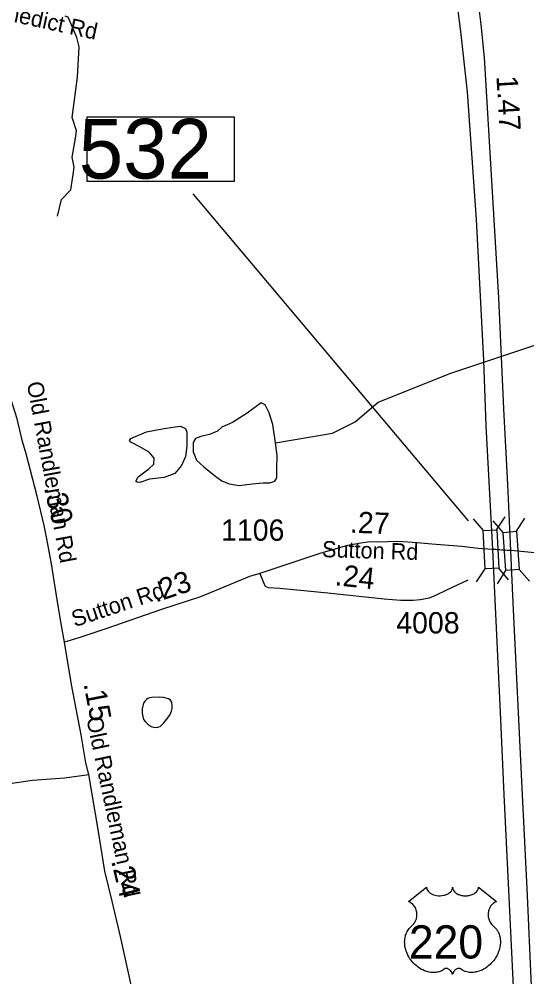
# Model space of a CAD drawing. Extents: x 1662474 to 1856135, y 779280 to 917889.
# Drawn here: x 1754264 to 1757243, y 805252 to 810871 of the extents above; entities that cross this region are included whole.
import ezdxf

# ---------------------------------------------------------------- set-up
doc = ezdxf.new("R2010")
doc.units = 0
for name, color, linetype in [('Exist Hydrographic Misc Water Feature', 7, 'Continuous'), ('Exist Hydrographic Pond Under 1500 Sq Ft', 7, 'Continuous'), ('Exist Road Non-System Type 51', 7, 'Continuous'), ('Exist Road Primary Interstate Divided Center Attributed', 7, 'Continuous'), ('Exist Road Primary Interstate Structure Standard Bridge CELL', 7, 'Continuous'), ('Exist Road Primary Interstate Structure Standard Bridge Number Label', 7, 'Continuous'), ('Exist Road Primary US Mileage Hundredths English Label', 7, 'Continuous'), ('Exist Road Primary US Shield CELL', 7, 'Continuous'), ('Exist Road Primary US Shield Number Label', 7, 'Continuous'), ('Exist Road Secondary Mileage Tenths English Label', 7, 'Continuous'), ('Exist Road Secondary Type 51 Attributed', 7, 'Continuous'), ('Exist Road Secondary Type 51 Label', 7, 'Continuous'), ('Exist Road Secondary Type 51 Number Label', 7, 'Continuous')]:
    doc.layers.add(name, color=color, linetype=linetype)

msp = doc.modelspace()

# ---------------------------------------------------------------- linework, layer by layer
at = {"layer": 'Exist Hydrographic Misc Water Feature'}
msp.add_lwpolyline([(1755768.9, 808385.8), (1756103, 808441.4), (1756236, 808507.5), (1756371, 808623), (1756797.1, 808794.8), (1757290, 808958.7), (1757591, 808988.7), (1758109, 809211.2), (1758393, 809280.9), (1758602.1, 809273.4)], dxfattribs=at)
at = {"layer": 'Exist Hydrographic Pond Under 1500 Sq Ft'}
for points in [[(1755768.9, 808385.8), (1755751.9, 808491.7), (1755731.1, 808560.1), (1755707.3, 808607.7), (1755685, 808619.6), (1755670.1, 808609.2), (1755601.7, 808558.6), (1755515.4, 808505.1), (1755454.4, 808476.9), (1755427.6, 808453.1), (1755381.5, 808433.7), (1755329.4, 808421.8), (1755299.7, 808409.9), (1755284.8, 808387.6), (1755284.8, 808332.6), (1755304.1, 808283.5), (1755347.3, 808243.4), (1755411.2, 808194.3), (1755452.9, 808161.6), (1755496, 808145.3), (1755555.6, 808134.8), (1755631.4, 808145.3), (1755695.4, 808151.2), (1755735.6, 808149.7), (1755765.3, 808160.1), (1755775.7, 808179.5), (1755777.2, 808233), (1755778.7, 808310.3), (1755768.9, 808385.8)], [(1754920.5, 808410), (1755011.6, 808450.5), (1755102.6, 808467.3), (1755180.2, 808479.1), (1755210.5, 808482.5), (1755240.9, 808469), (1755247.6, 808447.1), (1755247.6, 808366.2), (1755240.9, 808305.6), (1755217.3, 808251.6), (1755178.5, 808204.4), (1755116.1, 808182.5), (1755028.4, 808172.4), (1754972.8, 808152.2), (1754957.6, 808153.9), (1754949.2, 808160.6), (1754962.7, 808185.9), (1755025.1, 808233.1), (1755053.7, 808260.1), (1755057.1, 808295.4), (1755026.7, 808330.8), (1754967.7, 808362.8), (1754918.8, 808388.1), (1754912.1, 808398.2), (1754920.5, 808410)], [(1755107.8, 806735.4), (1755114, 806741.4), (1755136.1, 806771.2), (1755150.3, 806791.1), (1755158.5, 806811.1), (1755162.6, 806827), (1755162.8, 806841), (1755160.9, 806859.1), (1755157, 806869.1), (1755151.1, 806877.1), (1755141.1, 806883.2), (1755111.1, 806891.4), (1755089.2, 806893.6), (1755043, 806890), (1755031.1, 806888.2), (1755019, 806884.2), (1755011, 806878.3), (1755001, 806868.3), (1754994.8, 806858.4), (1754990.7, 806842.4), (1754986.6, 806824.4), (1754986.4, 806798.4), (1754990.1, 806778.4), (1754994, 806762.4), (1755005.9, 806748.3), (1755021.9, 806732.1), (1755039.8, 806720), (1755053.7, 806715.9), (1755063.7, 806713.8), (1755077.7, 806715.7), (1755091.6, 806721.5), (1755107.8, 806735.4)]]:
    msp.add_lwpolyline(points, dxfattribs=at)
at = {"layer": 'Exist Road Non-System Type 51'}
msp.add_line((1757149.8, 807751.2), (1757040.4, 807760.7), dxfattribs=at)
msp.add_lwpolyline([(1754488.4, 809714.8), (1754513.4, 809812.1), (1754567.9, 809870.1), (1754580.6, 809959.4), (1754586.1, 810002.9), (1754575, 810060.9), (1754595.2, 810173.5), (1754600.5, 810215.2), (1754575, 810293.4), (1754587.9, 810382.4), (1754606, 810529.9), (1754617.2, 810709.2), (1754601.9, 810762.8), (1754551.9, 810883.5), (1754534.6, 810889.2)], dxfattribs=at)
at = {"layer": 'Exist Road Primary Interstate Divided Center Attributed'}
for points in [[(1757148.7, 807752.4), (1757132, 808140.2), (1757107.9, 808583.7), (1757078.9, 809236.8), (1757052.2, 809692.6), (1756995.4, 810646.7), (1756975.3, 810839.5), (1756949.7, 811045.6), (1756895.6, 811404.5), (1756851.6, 811658.6), (1756790.3, 811956.2), (1756740.1, 812181.3), (1756675.5, 812438.8), (1756617.5, 812650.5), (1756566.8, 812834.4), (1756511.1, 813019.4), (1756418, 813350.4), (1756345.6, 813607.9), (1756277.1, 813867.6)], [(1756174, 813781.8), (1756386.3, 813068.5), (1756492.2, 812685.1), (1756593, 812274.9), (1756677.7, 811876), (1756758.5, 811444.6), (1756818.1, 811074.6), (1756854.9, 810799.3), (1756892.8, 810443.8), (1756945.2, 809696), (1756989.2, 808870.1), (1757003.2, 808485.6), (1757041.7, 807759.1)], [(1757041.7, 807759.1), (1757054, 807505), (1757087.4, 806803.9), (1757108, 806321.4), (1757133.7, 805799.8), (1757173.8, 804991.8), (1757189.4, 804423.4), (1757189.9, 804240.6), (1757177.7, 804001), (1757166.5, 803833.8), (1757148.1, 803619.8), (1757093, 803221.9), (1757074.9, 803102.6), (1757013.6, 802804.7)], [(1757158.1, 802856), (1757167.5, 802899.3), (1757204.4, 803048.1), (1757237.9, 803221.9), (1757269.6, 803457.1), (1757299, 803675.7), (1757301.4, 803795.9), (1757316.2, 804041.4), (1757305.3, 804519.2), (1757293, 804795.6), (1757268.5, 805239.2), (1757246.2, 805729.6), (1757215, 806358.1), (1757162.1, 807447), (1757148.7, 807752.4)]]:
    msp.add_lwpolyline(points, dxfattribs=at)
at = {"layer": 'Exist Road Primary Interstate Structure Standard Bridge CELL'}
for p, q in [((1756988.1, 807870.6), (1756929.8, 807940)), ((1757105, 807859.8), (1757045.6, 807927.6)), ((1757065.1, 807875.2), (1757115.8, 807951.1)), ((1757181.9, 807866.6), (1757231.2, 807943.9)), ((1756948.8, 807569.6), (1756999.5, 807645.5)), ((1757071, 807557.7), (1757120.3, 807635.1)), ((1757136.6, 807580.9), (1757078.3, 807650.3)), ((1757258.5, 807574.2), (1757199, 807642))]:
    msp.add_line(p, q, dxfattribs=at)
for points in [[(1756999.5, 807645.5), (1756987.7, 807870.6), (1757066.5, 807875.3), (1757078.3, 807650.3)], [(1757120.3, 807635.1), (1757104.7, 807859.8), (1757183.3, 807866.7), (1757199, 807642)]]:
    msp.add_lwpolyline(points, close=True, dxfattribs=at)
at = {"layer": 'Exist Road Primary Interstate Structure Standard Bridge Number Label'}
msp.add_line((1756901.4, 807926.7), (1755284.6, 809845.3), dxfattribs=at)
msp.add_lwpolyline([(1755528, 810296), (1754661.6, 810296), (1754661.6, 809920.4), (1755528, 809920.4)], close=True, dxfattribs=at)
at = {"layer": 'Exist Road Primary US Shield CELL'}
msp.add_lwpolyline([(1756655.1, 805777.8), (1756655.4, 805773.4), (1756656.5, 805768.2), (1756657.3, 805765.5), (1756659.7, 805760.4), (1756663.8, 805754.3), (1756669.4, 805748.3), (1756675.7, 805743.1), (1756680, 805740.3), (1756687.2, 805736.4), (1756695.5, 805733), (1756704.6, 805730.3), (1756714, 805728.5), (1756724.2, 805727.3), (1756734.3, 805727.1), (1756745.2, 805728), (1756757.3, 805730.3), (1756762.9, 805731.7), (1756769.1, 805733.9), (1756774.9, 805736.2), (1756781.2, 805739.6), (1756786.3, 805742.9), (1756790.3, 805745.8), (1756795.9, 805751.2), (1756800.4, 805756.8), (1756802.3, 805759.9), (1756803.9, 805762.9), (1756806.2, 805769.3), (1756806.8, 805772.2), (1756807.2, 805778), (1756807.6, 805773.1), (1756808.1, 805770), (1756808.9, 805767), (1756810.2, 805763.8), (1756812.4, 805759.3), (1756814.9, 805755.5), (1756819.7, 805749.9), (1756822.6, 805747.2), (1756825.3, 805745), (1756832.5, 805740), (1756841, 805735.7), (1756845.1, 805733.9), (1756849.4, 805732.4), (1756854.8, 805730.8), (1756860.4, 805729.5), (1756865.9, 805728.5), (1756871.6, 805727.7), (1756877.3, 805727.3), (1756882, 805727.1), (1756887.8, 805727.2), (1756893.1, 805727.5), (1756898.6, 805728.1), (1756904.6, 805729.2), (1756909.5, 805730.2), (1756915.9, 805731.9), (1756921.6, 805734), (1756926.7, 805736.2), (1756933.3, 805739.6), (1756938.7, 805743), (1756942.5, 805746.1), (1756947.2, 805750.4), (1756951.6, 805755.5), (1756954.2, 805759.2), (1756956, 805763), (1756957.7, 805767), (1756958.7, 805771.3), (1756959.2, 805775), (1756959.3, 805778.2), (1757065.6, 805693.5), (1757063.1, 805692.5), (1757057.3, 805689.7), (1757052.7, 805687), (1757045.4, 805681.9), (1757042.3, 805679), (1757039.1, 805676.1), (1757036.3, 805672.9), (1757033.7, 805670), (1757030.6, 805665.7), (1757027.9, 805661.5), (1757025.2, 805656.7), (1757023.2, 805652.7), (1757019.9, 805644.1), (1757018.4, 805638.7), (1757017.4, 805634.1), (1757016.1, 805624.7), (1757015.8, 805620.1), (1757015.8, 805615.7), (1757016, 805611), (1757016.5, 805606.4), (1757017.3, 805601.7), (1757018.1, 805597.6), (1757019.4, 805592.5), (1757021.3, 805586.6), (1757023.6, 805580.9), (1757028.4, 805571.7), (1757034.7, 805562.2), (1757039.1, 805557), (1757043.5, 805552.4), (1757050.1, 805546.9), (1757053.6, 805543.8), (1757057.7, 805539.7), (1757064.4, 805532), (1757067.1, 805528.3), (1757069.8, 805524.2), (1757072.3, 805520), (1757074.8, 805515.5), (1757076.8, 805511.6), (1757080.6, 805502.4), (1757083.3, 805493.6), (1757084.6, 805488.9), (1757086.5, 805478.5), (1757087.3, 805473.4), (1757088.1, 805463.2), (1757088.1, 805450.9), (1757087.2, 805439.2), (1757085, 805425.6), (1757083.2, 805417.4), (1757080.4, 805407.9), (1757077.7, 805399.7), (1757072.8, 805387.6), (1757068.5, 805378.8), (1757062.9, 805368.5), (1757059.1, 805362.3), (1757054.6, 805355.6), (1757049.1, 805348), (1757042.5, 805339.8), (1757034.7, 805331.2), (1757028.3, 805324.8), (1757020.1, 805317.4), (1757015, 805313.3), (1757007.9, 805307.9), (1756998.1, 805301.4), (1756988.4, 805295.8), (1756980.2, 805291.6), (1756972.9, 805288.4), (1756963.5, 805284.8), (1756947.8, 805280.5), (1756942.1, 805279.3), (1756935.3, 805278.3), (1756929, 805277.7), (1756922.8, 805277.3), (1756914.6, 805277.3), (1756906.3, 805277.9), (1756898.5, 805279.1), (1756890.5, 805280.8), (1756882, 805283.3), (1756874.3, 805286.3), (1756866.5, 805290.1), (1756853.4, 805298.4), (1756849.6, 805300.4), (1756847.4, 805301), (1756842.3, 805301.2), (1756837.6, 805300.2), (1756832.7, 805298.3), (1756829.7, 805296.7), (1756825.8, 805294.1), (1756822.8, 805291.8), (1756819.1, 805288.3), (1756816.6, 805285.4), (1756814.7, 805283.2), (1756811, 805277.3), (1756809.7, 805274.5), (1756808.3, 805271), (1756807.1, 805265.7), (1756805.4, 805272.3), (1756803.5, 805276.7), (1756801.2, 805280.5), (1756798.9, 805283.8), (1756795.2, 805288.1), (1756791.8, 805291.3), (1756787.8, 805294.6), (1756783.6, 805297.2), (1756780.1, 805298.9), (1756777, 805300.1), (1756773.2, 805301), (1756770, 805301.3), (1756767.5, 805301.2), (1756763.9, 805300.4), (1756759.1, 805297), (1756754.6, 805293.8), (1756749.6, 805290.7), (1756743.7, 805287.6), (1756739.4, 805285.6), (1756734.2, 805283.6), (1756728.2, 805281.6), (1756721.7, 805279.9), (1756715, 805278.6), (1756709.1, 805277.6), (1756702.7, 805277.1), (1756697, 805276.9), (1756691, 805276.9), (1756685.5, 805277.4), (1756679, 805277.9), (1756671, 805279.1), (1756664.3, 805280.6), (1756657.3, 805282.5), (1756650.1, 805284.8), (1756642.3, 805287.7), (1756632.7, 805291.9), (1756626, 805295.4), (1756615.3, 805301.5), (1756602.9, 805310.1), (1756593.5, 805317.7), (1756586.7, 805323.9), (1756576.6, 805334.2), (1756570.6, 805340.9), (1756561.3, 805353), (1756555.3, 805361.7), (1756551.5, 805368.1), (1756545.8, 805378.4), (1756542.7, 805384.9), (1756538.7, 805394.3), (1756535.5, 805402.9), (1756532.9, 805411.1), (1756531.5, 805416.3), (1756529.5, 805425.4), (1756528.3, 805431.9), (1756527.1, 805440.7), (1756526.4, 805450.1), (1756526.3, 805458.7), (1756526.5, 805465.8), (1756527.3, 805474.2), (1756528.7, 805483), (1756530.4, 805490.6), (1756532, 805496.1), (1756534.2, 805502.8), (1756537.2, 805510.1), (1756540.7, 805517.1), (1756544.1, 805523), (1756548.3, 805529.3), (1756552.4, 805534.6), (1756557.9, 805540.5), (1756563.5, 805545.9), (1756568.7, 805550.1), (1756574.8, 805556.1), (1756578, 805559.8), (1756581.9, 805564.9), (1756585, 805569.6), (1756587.4, 805573.8), (1756590.7, 805580), (1756592.6, 805584.6), (1756595, 805591.8), (1756596.3, 805596.8), (1756597.5, 805603.3), (1756598.3, 805609.4), (1756598.7, 805617), (1756598.5, 805623.3), (1756597.7, 805630.6), (1756596.3, 805637.7), (1756594.6, 805643.8), (1756592, 805650.8), (1756589.6, 805656), (1756585.5, 805663), (1756581, 805669.4), (1756576.3, 805674.7), (1756571.6, 805679.4), (1756567.1, 805682.9), (1756562.8, 805686), (1756557.4, 805689.3), (1756552.1, 805691.8), (1756548.9, 805693.2)], close=True, dxfattribs=at)
at = {"layer": 'Exist Road Secondary Type 51 Attributed'}
for points in [[(1754531, 807215.6), (1754513, 807313.7), (1754489.2, 807452.4), (1754453.1, 807675.4), (1754427.5, 807821.6), (1754411, 807900.1), (1754369.9, 808072.9), (1754306, 808320), (1754283.5, 808392.4), (1754251.8, 808525), (1754193.6, 808710.9)], [(1757041.7, 807759.1), (1756957, 807765.8), (1756861.2, 807776.9), (1756686.2, 807790.3), (1756600.4, 807799.2), (1756488.5, 807806.2), (1756426.4, 807804.9), (1756362, 807802.6), (1756321.5, 807804.1), (1756268.7, 807797.1), (1756191.1, 807783), (1756029.3, 807736.4), (1755676.5, 807617.4)], [(1757148.7, 807752.4), (1757097.4, 807755.7), (1757041.7, 807759.1)], [(1760643.9, 807461.6), (1760334, 807461.6), (1760102.7, 807457.7), (1759969.3, 807465.6), (1759828.1, 807500.8), (1759686.9, 807559.6), (1759530.1, 807618.4), (1759396.7, 807638), (1759255.5, 807641.9), (1759085.5, 807634.5), (1758708.1, 807651.7), (1758514.9, 807648.7), (1758383.9, 807655.4), (1758247.3, 807669.1), (1758110.6, 807675.9), (1758011.7, 807681.4), (1757857.7, 807696), (1757600, 807716), (1757446.3, 807723.4), (1757148.7, 807752.4)], [(1755676.5, 807617.4), (1755616.6, 807599.8), (1755521.8, 807560.8), (1755327.8, 807482), (1755099.5, 807406.8), (1754773.2, 807294), (1754615.2, 807240.4), (1754531, 807215.6)], [(1755676.5, 807617.4), (1755697.7, 807564.6), (1755708.3, 807543.4), (1755725.9, 807536.4), (1755792.9, 807532.9), (1756074.8, 807504.7), (1756406.1, 807469.5), (1756504.8, 807462.4), (1756575.3, 807462.4), (1756617.6, 807465.9), (1756672.4, 807474.6), (1756709.2, 807490.6), (1756773.3, 807522.6), (1756899.7, 807582.1)], [(1754672.5, 806438.9), (1754655.3, 806508.3), (1754628, 806671.9), (1754570.9, 806966.6), (1754531, 807215.6)], [(1753270.2, 806454.1), (1753435.1, 806403.1), (1753563.8, 806368), (1753669, 806340.7), (1753735.3, 806336.8), (1753848.3, 806336.8), (1754027.7, 806360.2), (1754195.3, 806383.6), (1754343.5, 806406.3), (1754530.5, 806418.6), (1754672.5, 806438.9)], [(1754926.8, 805178.2), (1754859.5, 805488.8), (1754809.8, 805694.9), (1754767.1, 805871.7), (1754727.4, 806115.7), (1754672.5, 806438.9)]]:
    msp.add_lwpolyline(points, dxfattribs=at)

# ---------------------------------------------------------------- texts
at = {"layer": 'Exist Road Primary Interstate Structure Standard Bridge Number Label'}
msp.add_text('532', height=350, dxfattribs=at).set_placement((1754614.2, 809935.9))
at = {"layer": 'Exist Road Primary US Mileage Hundredths English Label'}
msp.add_text('1.47', height=125, rotation=273.4096, dxfattribs=at).set_placement((1757064.5, 810536.8))
at = {"layer": 'Exist Road Primary US Shield Number Label'}
msp.add_text('220', height=195, dxfattribs=at).set_placement((1756551.3, 805359.1))
at = {"layer": 'Exist Road Secondary Mileage Tenths English Label'}
for s, rotation, p in [('.30', 283.3797, (1754409, 808121.3)), ('.27', 357.79, (1756203.2, 807858)), ('.23', 18.2314, (1755064.7, 807447.2)), ('.24', 353.9303, (1756113, 807550.1)), ('.15', 280.9614, (1754641.2, 806970.7)), ('.24', 283.5775, (1754803.3, 805931.5))]:
    msp.add_text(s, height=125, rotation=rotation, dxfattribs=at).set_placement(p)
at = {"layer": 'Exist Road Secondary Type 51 Label'}
for s, rotation, p in [('Benedict Rd', 347.7361, (1754035.9, 810897)), ('Old Randleman Rd', 280.5478, (1754308.4, 808735.9)), ('Sutton Rd', 358.2904, (1756040.5, 807714.6)), ('Sutton Rd', 18.4374, (1754589.8, 807302.8)), ('Old Randleman Rd', 281.9162, (1754657.5, 806768.8))]:
    msp.add_text(s, height=95, rotation=rotation, dxfattribs=at).set_placement(p)
at = {"layer": 'Exist Road Secondary Type 51 Number Label'}
for s, p in [('1106', (1755448.8, 807810.5)), ('4008', (1756476.8, 807266.6))]:
    msp.add_text(s, height=125, dxfattribs=at).set_placement(p)

doc.saveas('drawing.dxf')
